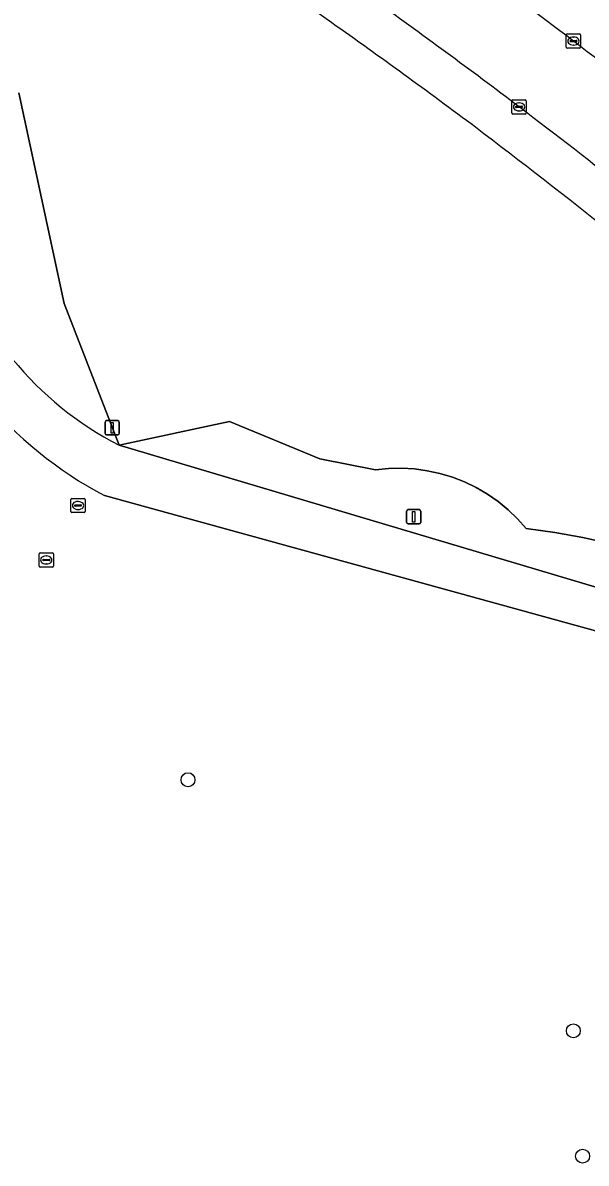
# Model space of a CAD drawing. Extents: x 161477 to 163040, y 383680 to 384871.
# Drawn here: x 162512.5 to 162552, y 384625.3 to 384705.2 of the extents above; entities that cross this region are included whole.
import ezdxf

# ---------------------------------------------------------------- set-up
doc = ezdxf.new("R2010")
doc.units = 0
for name, color, linetype in [('IMGEO_Berm_groen', 7, 'Continuous'), ('IMGEO_Boom', 7, 'Continuous'), ('IMGEO_Groenvoorziening', 7, 'Continuous'), ('IMGEO_Kolk', 7, 'Continuous'), ('IMGEO_Lichtmast', 7, 'Continuous'), ('IMGEO_Rijbaan_lokaal_open', 7, 'Continuous'), ('IMGEO_Rioolput', 7, 'Continuous'), ('IMGEO_Voetpad_halfverhard', 7, 'Continuous'), ('IMGEO_Voetpad_open', 7, 'Continuous')]:
    doc.layers.add(name, color=color, linetype=linetype)

msp = doc.modelspace()

# ---------------------------------------------------------------- linework, layer by layer
at = {"layer": 'IMGEO_Berm_groen'}
for centre, radius, start, end in [((162275.956, 384340.975), 455.51, 52.83477, 54.03534), ((162074.161, 384083.121), 782.917, 51.037401, 52.466168)]:
    msp.add_arc(centre, radius, start, end, dxfattribs=at)
at = {"layer": 'IMGEO_Boom'}
for centre in [(162524.08, 384652.17), (162551.13, 384634.56), (162551.78, 384625.77)]:
    msp.add_circle(centre, 0.489, dxfattribs=at)
at = {"layer": 'IMGEO_Groenvoorziening'}
for points in [[(162519.247, 384675.621), (162515.396, 384685.565), (162512.206, 384700.343)], [(162512.206, 384700.343), (162515.396, 384685.565), (162519.247, 384675.621), (162526.983, 384677.289), (162533.331, 384674.681), (162537.24, 384673.893), (162538.148, 384673.987), (162539.06, 384674.01), (162539.97, 384673.961), (162540.875, 384673.84), (162541.766, 384673.648), (162542.64, 384673.386), (162543.491, 384673.056), (162544.312, 384672.66), (162545.1, 384672.201), (162545.849, 384671.68), (162546.555, 384671.102), (162547.213, 384670.471), (162547.819, 384669.789), (162549.819, 384669.507), (162551.806, 384669.152), (162553.779, 384668.723)], [(162553.779, 384668.723), (162551.806, 384669.152), (162549.819, 384669.507), (162547.819, 384669.789), (162547.213, 384670.471), (162546.555, 384671.102), (162545.849, 384671.68), (162545.1, 384672.201), (162544.312, 384672.66), (162543.491, 384673.056), (162542.64, 384673.386), (162541.766, 384673.648), (162540.875, 384673.84), (162539.97, 384673.961), (162539.06, 384674.01), (162538.148, 384673.987), (162537.24, 384673.893), (162533.331, 384674.681), (162526.983, 384677.289), (162519.247, 384675.621), (162573.769, 384659.399)], [(162578.194, 384653.979), (162572.549, 384657.132), (162518.221, 384672.092)]]:
    msp.add_lwpolyline(points, dxfattribs=at)
for centre, radius, start, end in [((162275.337, 384341.408), 446.513, 54.57245, 55.98318), ((162287.203, 384354.553), 428.929, 53.18019, 54.84613), ((162216.385, 384265.269), 542.854, 50.31488, 52.84423), ((162530.036, 384696.627), 23.615, 195.77371, 242.81537), ((162531.517, 384697.246), 28.452, 197.47938, 242.1399)]:
    msp.add_arc(centre, radius, start, end, dxfattribs=at)
at = {"layer": 'IMGEO_Kolk'}
for p, q in [((162550.636, 384703.543), (162550.636, 384704.395)), ((162550.711, 384704.469), (162551.563, 384704.469)), ((162550.895, 384703.963), (162550.895, 384703.975)), ((162550.938, 384704.012), (162551.336, 384704.012)), ((162551.124, 384704.249), (162551.149, 384704.249)), ((162551.379, 384703.975), (162551.379, 384703.963)), ((162551.637, 384704.395), (162551.637, 384703.543)), ((162551.563, 384703.469), (162550.711, 384703.469)), ((162551.333, 384703.926), (162550.935, 384703.926)), ((162551.147, 384703.689), (162551.122, 384703.689)), ((162546.818, 384698.927), (162546.818, 384699.779)), ((162546.893, 384699.853), (162547.745, 384699.853)), ((162547.077, 384699.347), (162547.077, 384699.359)), ((162547.515, 384699.31), (162547.117, 384699.31)), ((162547.12, 384699.396), (162547.518, 384699.396)), ((162547.306, 384699.633), (162547.331, 384699.633)), ((162547.561, 384699.359), (162547.561, 384699.347)), ((162547.819, 384699.779), (162547.819, 384698.927)), ((162547.745, 384698.853), (162546.893, 384698.853)), ((162547.329, 384699.073), (162547.304, 384699.073))]:
    msp.add_line(p, q, dxfattribs=at)
for points in [[(162550.636, 384703.543), (162550.636, 384704.395)], [(162550.711, 384704.469), (162551.563, 384704.469)], [(162551.637, 384704.395), (162551.637, 384703.543)], [(162551.563, 384703.469), (162550.711, 384703.469)], [(162546.818, 384698.927), (162546.818, 384699.779)], [(162546.893, 384699.853), (162547.745, 384699.853)], [(162547.819, 384699.779), (162547.819, 384698.927)], [(162547.745, 384698.853), (162546.893, 384698.853)]]:
    msp.add_lwpolyline(points, dxfattribs=at)
for centre, radius, start, end in [((162550.713, 384704.393), 0.0765, 91.55205, 178.44795), ((162550.713, 384704.393), 0.0765, 91.55205, 178.44795), ((162550.935, 384703.972), 0.0403, 85.87752, 175.75265), ((162551.34, 384703.974), 0.0386, 1.73085, 96.63898), ((162551.561, 384704.393), 0.0765, 1.55205, 88.44795), ((162551.561, 384704.393), 0.0765, 1.55205, 88.44795), ((162550.713, 384703.545), 0.0765, 181.55205, 268.44795), ((162550.713, 384703.545), 0.0765, 181.55205, 268.44795), ((162550.932, 384703.962), 0.0366, 178.93798, 274.71019), ((162551.336, 384703.969), 0.043, 264.86636, 352.45326), ((162551.561, 384703.545), 0.0765, 271.55205, 358.44795), ((162551.561, 384703.545), 0.0765, 271.55205, 358.44795), ((162546.895, 384699.777), 0.0765, 91.55205, 178.44795), ((162546.895, 384699.777), 0.0765, 91.55205, 178.44795), ((162547.117, 384699.356), 0.0403, 85.87752, 175.75265), ((162547.114, 384699.346), 0.0366, 178.93798, 274.71019), ((162547.518, 384699.353), 0.043, 264.86636, 352.45326), ((162547.522, 384699.358), 0.0386, 1.73085, 96.63898), ((162547.743, 384699.777), 0.0765, 1.55205, 88.44795), ((162547.743, 384699.777), 0.0765, 1.55205, 88.44795), ((162546.895, 384698.929), 0.0765, 181.55205, 268.44795), ((162546.895, 384698.929), 0.0765, 181.55205, 268.44795), ((162547.743, 384698.929), 0.0765, 271.55205, 358.44795), ((162547.743, 384698.929), 0.0765, 271.55205, 358.44795)]:
    msp.add_arc(centre, radius, start, end, dxfattribs=at)
for centre, major_axis, ratio, start_param, end_param in [((162551.123, 384703.969), (-0.387, 0.002), 0.722429, 4.712389, 7.853982), ((162551.148, 384703.969), (-0.39, 0.002), 0.717154, 1.570796, 4.712389), ((162547.305, 384699.353), (-0.387, 0.002), 0.722429, 4.712389, 7.853982), ((162547.33, 384699.353), (-0.39, 0.002), 0.717154, 1.570796, 4.712389)]:
    msp.add_ellipse(centre, major_axis=major_axis, ratio=ratio, start_param=start_param, end_param=end_param, dxfattribs=at)
at = {"layer": 'IMGEO_Lichtmast'}
for p, q in [((162518.255, 384676.45), (162518.255, 384677.25)), ((162518.255, 384677.25), (162518.255, 384676.45)), ((162518.355, 384677.35), (162519.145, 384677.35)), ((162519.145, 384677.35), (162518.355, 384677.35)), ((162519.245, 384677.25), (162519.245, 384676.45)), ((162519.245, 384676.45), (162519.245, 384677.25)), ((162519.145, 384676.35), (162518.355, 384676.35)), ((162518.355, 384676.35), (162519.145, 384676.35)), ((162539.425, 384670.21), (162539.425, 384671.01)), ((162539.425, 384671.01), (162539.425, 384670.21)), ((162539.525, 384671.11), (162540.315, 384671.11)), ((162540.315, 384671.11), (162539.525, 384671.11)), ((162540.415, 384671.01), (162540.415, 384670.21)), ((162540.415, 384670.21), (162540.415, 384671.01)), ((162540.315, 384670.11), (162539.525, 384670.11)), ((162539.525, 384670.11), (162540.315, 384670.11))]:
    msp.add_line(p, q, dxfattribs=at)
for points in [[(162518.675, 384677.225), (162518.825, 384677.225), (162518.825, 384676.475), (162518.675, 384676.475), (162518.675, 384677.225)], [(162539.845, 384670.985), (162539.995, 384670.985), (162539.995, 384670.235), (162539.845, 384670.235), (162539.845, 384670.985)]]:
    msp.add_lwpolyline(points, dxfattribs=at)
for centre, start, end in [((162518.355, 384677.25), 90, 180), ((162518.355, 384677.25), 90, 180), ((162519.145, 384677.25), 0, 90), ((162519.145, 384677.25), 360, 90), ((162518.355, 384676.45), 180, 270), ((162518.355, 384676.45), 180, 270), ((162519.145, 384676.45), 270, 0), ((162519.145, 384676.45), 270, 0), ((162539.525, 384671.01), 90, 180), ((162539.525, 384671.01), 90, 180), ((162540.315, 384671.01), 0, 90), ((162540.315, 384671.01), 360, 90), ((162539.525, 384670.21), 180, 270), ((162539.525, 384670.21), 180, 270), ((162540.315, 384670.21), 270, 0), ((162540.315, 384670.21), 270, 0)]:
    msp.add_arc(centre, 0.1, start, end, dxfattribs=at)
at = {"layer": 'IMGEO_Rijbaan_lokaal_open'}
for centre, radius, start, end in [((162275.956, 384340.975), 455.51, 52.83477, 54.03534), ((162321.899, 384402.76), 372.534, 52.76402, 54.73647), ((162074.161, 384083.121), 782.917, 51.037401, 52.466168), ((162241.976, 384297.064), 505.046, 50.58209, 52.80104)]:
    msp.add_arc(centre, radius, start, end, dxfattribs=at)
at = {"layer": 'IMGEO_Rioolput'}
for p, q in [((162515.859, 384670.974), (162515.859, 384671.826)), ((162515.934, 384671.9), (162516.786, 384671.9)), ((162516.118, 384671.394), (162516.118, 384671.406)), ((162516.556, 384671.357), (162516.158, 384671.357)), ((162516.161, 384671.443), (162516.559, 384671.443)), ((162516.347, 384671.68), (162516.372, 384671.68)), ((162516.602, 384671.406), (162516.602, 384671.394)), ((162516.86, 384671.826), (162516.86, 384670.974)), ((162516.786, 384670.9), (162515.934, 384670.9)), ((162516.37, 384671.12), (162516.345, 384671.12)), ((162513.629, 384667.154), (162513.629, 384668.006)), ((162513.704, 384668.08), (162514.556, 384668.08)), ((162514.63, 384668.006), (162514.63, 384667.154)), ((162513.888, 384667.574), (162513.888, 384667.586)), ((162514.326, 384667.537), (162513.928, 384667.537)), ((162513.931, 384667.623), (162514.329, 384667.623)), ((162514.14, 384667.3), (162514.115, 384667.3)), ((162514.117, 384667.86), (162514.142, 384667.86)), ((162514.372, 384667.586), (162514.372, 384667.574)), ((162514.556, 384667.08), (162513.704, 384667.08))]:
    msp.add_line(p, q, dxfattribs=at)
for points in [[(162515.859, 384670.974), (162515.859, 384671.826)], [(162515.934, 384671.9), (162516.786, 384671.9)], [(162516.86, 384671.826), (162516.86, 384670.974)], [(162516.786, 384670.9), (162515.934, 384670.9)], [(162513.629, 384667.154), (162513.629, 384668.006)], [(162513.704, 384668.08), (162514.556, 384668.08)], [(162514.63, 384668.006), (162514.63, 384667.154)], [(162514.556, 384667.08), (162513.704, 384667.08)]]:
    msp.add_lwpolyline(points, dxfattribs=at)
for centre, radius, start, end in [((162515.936, 384671.824), 0.0765, 91.55205, 178.44795), ((162515.936, 384671.824), 0.0765, 91.55205, 178.44795), ((162516.158, 384671.403), 0.0403, 85.87752, 175.75265), ((162516.155, 384671.393), 0.0366, 178.93798, 274.71019), ((162516.559, 384671.4), 0.043, 264.86636, 352.45326), ((162516.563, 384671.405), 0.0386, 1.73085, 96.63898), ((162516.784, 384671.824), 0.0765, 1.55205, 88.44795), ((162516.784, 384671.824), 0.0765, 1.55205, 88.44795), ((162515.936, 384670.976), 0.0765, 181.55205, 268.44795), ((162515.936, 384670.976), 0.0765, 181.55205, 268.44795), ((162516.784, 384670.976), 0.0765, 271.55205, 358.44795), ((162516.784, 384670.976), 0.0765, 271.55205, 358.44795), ((162513.706, 384668.004), 0.0765, 91.55205, 178.44795), ((162513.706, 384668.004), 0.0765, 91.55205, 178.44795), ((162514.554, 384668.004), 0.0765, 1.55205, 88.44795), ((162514.554, 384668.004), 0.0765, 1.55205, 88.44795), ((162513.928, 384667.583), 0.0403, 85.87752, 175.75265), ((162513.925, 384667.573), 0.0366, 178.93798, 274.71019), ((162514.329, 384667.58), 0.043, 264.86636, 352.45326), ((162514.333, 384667.585), 0.0386, 1.73085, 96.63898), ((162513.706, 384667.156), 0.0765, 181.55205, 268.44795), ((162513.706, 384667.156), 0.0765, 181.55205, 268.44795), ((162514.554, 384667.156), 0.0765, 271.55205, 358.44795), ((162514.554, 384667.156), 0.0765, 271.55205, 358.44795)]:
    msp.add_arc(centre, radius, start, end, dxfattribs=at)
for centre, major_axis, ratio, start_param, end_param in [((162516.346, 384671.4), (-0.387, 0.002), 0.722429, 4.712389, 7.853982), ((162516.371, 384671.4), (-0.39, 0.002), 0.717154, 1.570796, 4.712389), ((162514.116, 384667.58), (-0.387, 0.002), 0.722429, 4.712389, 7.853982), ((162514.141, 384667.58), (-0.39, 0.002), 0.717154, 1.570796, 4.712389)]:
    msp.add_ellipse(centre, major_axis=major_axis, ratio=ratio, start_param=start_param, end_param=end_param, dxfattribs=at)
at = {"layer": 'IMGEO_Voetpad_halfverhard'}
for points in [[(162579.579, 384656.438), (162573.769, 384659.399), (162519.247, 384675.621)], [(162518.221, 384672.092), (162572.549, 384657.132), (162578.194, 384653.979)]]:
    msp.add_lwpolyline(points, dxfattribs=at)
for centre, radius, start, end in [((162530.036, 384696.627), 23.615, 195.77371, 242.81537), ((162531.517, 384697.246), 28.452, 197.47938, 242.1399)]:
    msp.add_arc(centre, radius, start, end, dxfattribs=at)
at = {"layer": 'IMGEO_Voetpad_open'}
for centre, radius, start, end in [((162275.337, 384341.408), 446.513, 54.57245, 55.98318), ((162321.899, 384402.76), 372.534, 52.76402, 54.73647), ((162287.203, 384354.553), 428.929, 53.18019, 54.84613), ((162241.976, 384297.064), 505.046, 50.58209, 52.80104), ((162216.385, 384265.269), 542.854, 50.31488, 52.84423)]:
    msp.add_arc(centre, radius, start, end, dxfattribs=at)

doc.saveas('drawing.dxf')
